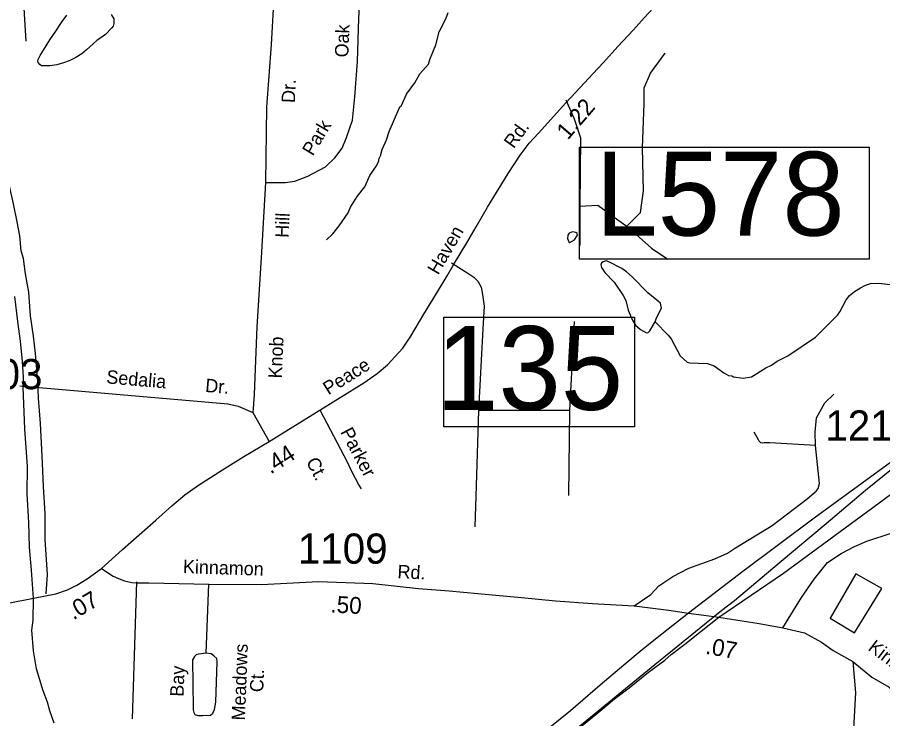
# Model space of a CAD drawing. Extents: x 1551653 to 1702041, y 811336 to 920032.
# Drawn here: x 1589889 to 1594124, y 836287 to 839719 of the extents above; entities that cross this region are included whole.
import ezdxf

# ---------------------------------------------------------------- set-up
doc = ezdxf.new("R2010")
doc.units = 0
for name, color, linetype in [('Old_Level_10', 7, 'Continuous'), ('Old_Level_11', 7, 'Continuous'), ('Old_Level_17', 7, 'Continuous'), ('Old_Level_27', 7, 'Continuous'), ('Old_Level_3', 7, 'Continuous'), ('Old_Level_31', 7, 'Continuous'), ('Old_Level_32', 7, 'Continuous'), ('Old_Level_35', 7, 'Continuous'), ('Old_Level_39', 7, 'Continuous'), ('Old_Level_41', 7, 'Continuous'), ('Old_Level_50', 7, 'Continuous'), ('Old_Level_62', 7, 'Continuous'), ('Old_Level_8', 7, 'Continuous')]:
    doc.layers.add(name, color=color, linetype=linetype)

msp = doc.modelspace()

# ---------------------------------------------------------------- linework, layer by layer
at = {"layer": 'Old_Level_27'}
for points in [[(1596042.383, 838935.89), (1595772.231, 838733.294), (1595438.359, 838484.261), (1595085.294, 838220.786), (1594735.978, 837957.198), (1594479.21, 837777.184), (1594179.86, 837553.396), (1593789.135, 837267.471), (1593438.838, 837006.52), (1593174.489, 836803.126)], [(1593321.506, 836784.141), (1593638.869, 836998.573), (1594796.556, 837850.268), (1595183.919, 838131.485), (1595533.347, 838398.823), (1595876.464, 838643.452), (1596092.911, 838801.101)], [(1593174.489, 836803.126), (1593020.359, 836682.09), (1592937.365, 836615.639), (1592856.743, 836549.188), (1592742.181, 836450.49), (1592596.381, 836324.592), (1592452.805, 836208.623), (1592308.159, 836073.347), (1592199.082, 835980.79), (1592127.945, 835921.459), (1592033.095, 835831.275), (1591815.594, 835626.24), (1591699.403, 835524.19), (1591621.368, 835450.062), (1591533.58, 835364.782), (1591450.423, 835293.984), (1591252.357, 835110.086)], [(1591309.018, 835064.246), (1591481.249, 835229.906), (1591568.985, 835308.224), (1591630.638, 835369.928), (1591740.789, 835473.873), (1591783.482, 835513.357), (1592021.239, 835722.104), (1592177.741, 835855.007), (1592374.554, 836023.509), (1592497.858, 836120.812), (1592599.821, 836208.623), (1592729.368, 836314.507), (1592812.366, 836383.306), (1592882.826, 836437.644), (1592977.676, 836513.589), (1593058.298, 836572.921), (1593089.124, 836601.399), (1593155.519, 836651.238), (1593236.141, 836715.316), (1593321.506, 836784.141)]]:
    msp.add_lwpolyline(points, dxfattribs=at)
at = {"layer": 'Old_Level_3'}
msp.add_line((1589920.358, 838537.895), (1589908.875, 838576.445), dxfattribs=at)
for points in [[(1589908.875, 838576.445), (1589901.493, 838648.623), (1589889.19, 838718.341), (1589870.326, 838805.283), (1589849.82, 838901.248), (1589817.012, 839041.503), (1589781.743, 839214.567), (1589733.351, 839439.304), (1589714.486, 839527.887), (1589695.621, 839625.492)], [(1589989.256, 837936.683), (1589984.334, 837994.917), (1589977.773, 838072.837), (1589968.751, 838158.959), (1589953.987, 838257.384), (1589945.785, 838373.854), (1589929.381, 838464.077), (1589920.358, 838537.895)], [(1590030.266, 836897.479), (1590037.648, 836991.803), (1590026.165, 837164.046), (1590026.165, 837289.538), (1590017.963, 837422.412), (1590010.581, 837572.51), (1590002.379, 837730.81), (1589992.537, 837854.662), (1589989.256, 837936.683)], [(1594420.841, 837711.125), (1594040.265, 837402.727), (1593846.696, 837239.505), (1593617.857, 837047.577), (1593398.042, 836863.03), (1593337.346, 836815.458)], [(1593337.346, 836815.458), (1593259.426, 836754.762), (1593008.443, 836549.71), (1592640.989, 836247.874), (1592429.376, 836073.989), (1592229.245, 835897.645), (1592187.031, 835860.525), (1592086.528, 835772.153), (1591806.837, 835512.967)]]:
    msp.add_lwpolyline(points, dxfattribs=at)
at = {"layer": 'Old_Level_31'}
for p, q in [((1593438.838, 837006.523), (1593438.838, 837006.523)), ((1593248.296, 836793.431), (1593248.296, 836793.431))]:
    msp.add_line(p, q, dxfattribs=at)
for points in [[(1592639.764, 839083.047), (1594058.16, 839083.047), (1594058.16, 838536.001), (1592639.764, 838536.001), (1592639.764, 839083.047)], [(1591976.338, 838251.789), (1592910.194, 838251.789), (1592910.194, 837715.402), (1591976.338, 837715.402), (1591976.338, 838251.789)]]:
    msp.add_lwpolyline(points, dxfattribs=at)
at = {"layer": 'Old_Level_32'}
for points in [[(1590301.034, 837022.15), (1590403.963, 837113.855), (1590485.742, 837185.808), (1590567.521, 837257.761), (1590645.528, 837328.969), (1590708.484, 837381.24), (1590775.458, 837429.49), (1590893.333, 837504.547), (1590997.813, 837568.881), (1591121.103, 837642.68), (1591352.819, 837786.17), (1591584.704, 837930.442), (1591649.8, 837975.227), (1591701.084, 838018.857), (1591737.441, 838056.745), (1591775.711, 838100.373), (1591815.514, 838158.545), (1591879.426, 838265.32), (1591940.276, 838366.738), (1591992.324, 838453.23), (1592024.089, 838507.958), (1592089.15, 838615.115), (1592134.692, 838693.571), (1592190.95, 838789.63), (1592246.825, 838883.011), (1592290.837, 838953.812), (1592349.391, 839043.749), (1592394.55, 839102.686), (1592439.71, 839151.673), (1592499.795, 839218.646), (1592572.51, 839299.015), (1592621.879, 839352.211), (1592705.692, 839441.383), (1592757.741, 839498.023), (1592828.541, 839575.713), (1592904.318, 839657.613), (1592956.749, 839715.402), (1593024.105, 839787.351)], [(1589968.782, 836875.537), (1589959.043, 837013.96), (1589949.303, 837125.089), (1589945.407, 837245.965), (1589937.615, 837386.338), (1589939.563, 837520.862), (1589926.742, 837705.604), (1589917.899, 837909.114), (1589919.221, 837957.303), (1589915.15, 838034.063), (1589905.381, 838133.417), (1589891.468, 838230.871), (1589877.382, 838352.482)], [(1593635.673, 836731.636), (1593726.741, 836879.501), (1593788.988, 836968.891), (1593853.292, 837051.233), (1593920.615, 837094.192), (1593985.8, 837128.863), (1594045.984, 837156.058), (1594164.854, 837193.868)], [(1589968.782, 836875.537), (1590078.257, 836897.997), (1590134.656, 836917.748), (1590181.185, 836940.322), (1590230.535, 836971.361), (1590301.034, 837022.15)], [(1590301.034, 837022.15), (1590358.843, 836984.058), (1590384.223, 836972.771), (1590413.832, 836961.484), (1590449.082, 836953.02), (1590477.281, 836951.609), (1590532.82, 836951.827), (1590826.917, 836945.626), (1591084.158, 836942.681), (1591362.769, 836957.989), (1591629.134, 836948.805), (1591852.636, 836924.312), (1592002.916, 836912.628), (1592142.715, 836898.625), (1592248.716, 836889.026), (1592356.616, 836879.426), (1592522.416, 836863.127), (1592704.414, 836850.427), (1592907.144, 836838.584)], [(1587494.717, 836966.518), (1587655.326, 836937.428), (1587802.924, 836913.228), (1587946.726, 836887.326), (1588124.324, 836854.728), (1588277.723, 836822.326), (1588455.423, 836789.728), (1588533.323, 836772.727), (1588667.023, 836744.626), (1588722.922, 836737.927), (1588794.723, 836728.826), (1588900.708, 836735.453), (1588993.47, 836735.453), (1589071.738, 836744.156), (1589216.679, 836749.959), (1589347.32, 836752.927), (1589449.62, 836771.427), (1589517.822, 836782.428), (1589626.221, 836804.826), (1589736.224, 836831.448), (1589968.782, 836875.537)], [(1590069.692, 836264.063), (1590048.765, 836325.456), (1590037.167, 836367.559), (1590015.201, 836423.579), (1589983.825, 836530.608), (1589969.087, 836619.09), (1589960.244, 836719.37), (1589966.835, 836768.308), (1589968.782, 836875.537)], [(1592907.144, 836838.584), (1593077.268, 836817.366), (1593174.489, 836803.126)], [(1593174.489, 836803.126), (1593248.296, 836793.431), (1593321.506, 836784.141)], [(1593321.506, 836784.141), (1593352.666, 836778.485), (1593519.313, 836752.428), (1593635.673, 836731.636)], [(1593635.673, 836731.636), (1593741.391, 836706.039), (1593824.209, 836660.73), (1593881.119, 836620.385), (1593978.34, 836565.8), (1594070.818, 836489.856), (1594156.183, 836440.018), (1594227.321, 836378.313), (1594267.631, 836330.848), (1594298.457, 836281.009)]]:
    msp.add_lwpolyline(points, dxfattribs=at)
at = {"layer": 'Old_Level_35'}
for p, q in [((1589932.92, 839601.822), (1589915.121, 839894.121)), ((1592641.19, 838794.36), (1592641.19, 838602.824)), ((1592614.315, 838230.424), (1592591.914, 837794.424)), ((1592591.914, 837794.424), (1592145.816, 837794.824)), ((1592591.914, 837794.424), (1592585.815, 837378.326)), ((1591041.742, 837784.791), (1591121.103, 837642.68)), ((1590453.119, 836286.628), (1590474.72, 836956.827)), ((1590813.82, 836607.527), (1590826.917, 836945.626))]:
    msp.add_line(p, q, dxfattribs=at)
for points in [[(1591103.569, 838910.609), (1591201.387, 838910.609), (1591247.527, 838916.146), (1591310.277, 838941.984), (1591397.02, 838986.279), (1591443.16, 839030.573), (1591478.227, 839078.559), (1591500.374, 839130.236), (1591529.904, 839215.133), (1591540.978, 839329.56), (1591554.819, 839503.048), (1591560.357, 839715.291), (1591576.044, 839964.448), (1591593.577, 840211.758), (1591594.5, 840355.716), (1591600.037, 840401.856), (1591616.647, 840438.767), (1591649.868, 840481.217), (1591683.088, 840510.746), (1591760.604, 840556.886)], [(1591178.317, 840516.283), (1591166.32, 840254.207), (1591154.324, 839992.132), (1591131.254, 839586.099), (1591108.184, 839279.729), (1591103.569, 838910.609)], [(1592872.632, 838696.364), (1592939.393, 838763.179), (1592952.746, 838870.083), (1592948.295, 839079.435), (1592957.197, 839297.696), (1592957.197, 839373.419), (1592988.352, 839444.689), (1593059.565, 839542.683)], [(1592572.689, 839314.461), (1592614.486, 839221.973), (1592645.641, 839128.433), (1592641.19, 838794.36)], [(1591103.569, 838910.609), (1591083.268, 838541.489), (1591062.044, 838203.743), (1591048.201, 837875.226), (1591043.588, 837805.093), (1591041.742, 837784.791)], [(1592641.19, 838794.36), (1592730.206, 838798.813), (1592828.124, 838727.545), (1592872.632, 838696.364)], [(1592872.632, 838696.364), (1592992.803, 838589.461), (1593072.918, 838536.01)], [(1592014.232, 838516.604), (1592099.316, 838463.924), (1592123.217, 838447.425), (1592142.817, 838427.225), (1592158.516, 838398.924), (1592165.917, 838362.924), (1592173.217, 838304.725), (1592167.515, 838194.823), (1592145.816, 837794.824)], [(1589901.032, 837914.823), (1590863.62, 837831.425), (1590919.617, 837826.625), (1590969.417, 837815.825), (1591041.742, 837784.791)], [(1593794.482, 837623.493), (1593793.588, 837688.801), (1593800.806, 837758.496), (1593840.11, 837831.737), (1593884.811, 837875.057)], [(1591370.873, 837794.923), (1591503.819, 837544.126), (1591521.217, 837503.726), (1591542.618, 837463.424), (1591560.118, 837429.024), (1591571.916, 837411.026)], [(1592145.816, 837794.824), (1592134.502, 837425.408), (1592128.365, 837225.047)], [(1593794.482, 837623.493), (1593572.013, 837636.225), (1593560.012, 837636.324), (1593544.015, 837636.626), (1593536.013, 837634.825), (1593528.014, 837636.724), (1593520.212, 837644.926), (1593516.315, 837651.025), (1593508.615, 837665.126), (1593494.812, 837689.224)], [(1590813.82, 836607.527), (1590775.92, 836602.127), (1590763.82, 836598.327), (1590755.72, 836590.529), (1590747.318, 836574.426), (1590750.018, 836340.428), (1590749.818, 836330.428), (1590753.719, 836316.327), (1590757.518, 836306.327), (1590773.42, 836301.927), (1590797.419, 836301.628), (1590835.52, 836303.128), (1590845.72, 836313.128), (1590853.919, 836330.926), (1590860.418, 836366.828), (1590867.419, 836564.827), (1590865.52, 836580.827), (1590851.819, 836594.928), (1590838.02, 836603.229), (1590813.82, 836607.527)], [(1593978.34, 836565.8), (1593990.577, 836413.415), (1593981.66, 836237.902), (1593969.77, 836169.481), (1593937.073, 836095.111), (1593865.734, 836002.891), (1593782.505, 835934.471), (1593720.083, 835898.773), (1593657.661, 835886.874), (1593589.294, 835880.924), (1593512.01, 835883.899), (1593413.919, 835898.773), (1593306.911, 835937.445), (1593199.901, 835990.993), (1593095.865, 836056.438), (1592962.105, 836089.161), (1592807.537, 836104.035), (1592700.527, 836086.186), (1592635.133, 836056.438), (1592430.033, 835886.874), (1592066.24, 835565.126)]]:
    msp.add_lwpolyline(points, dxfattribs=at)
at = {"layer": 'Old_Level_39'}
msp.add_lwpolyline([(1592907.144, 836838.584), (1592989.126, 836894.343), (1593027.909, 836937.043), (1593097.501, 836982.792), (1593176.001, 837023.891), (1593303.274, 837069.023), (1593365.328, 837096.195), (1593404.112, 837123.367), (1593582.517, 837232.057), (1593755.032, 837363.034), (1593797.604, 837400.315), (1593808.55, 837412.797), (1593815.49, 837437.743), (1593794.482, 837623.493)], dxfattribs=at)
at = {"layer": 'Old_Level_41'}
msp.add_lwpolyline([(1593993.242, 836995.922), (1593866.344, 836777.857), (1593986.06, 836705.967), (1594120.141, 836924.032), (1593993.242, 836995.922)], dxfattribs=at)
at = {"layer": 'Old_Level_50'}
msp.add_line((1593255.453, 836800.19), (1593255.453, 836800.19), dxfattribs=at)
at = {"layer": 'Old_Level_62'}
for points in [[(1590348.792, 839732.265), (1590360.993, 839712.119), (1590362.326, 839702.482), (1590362.121, 839687.718), (1590358.225, 839675.979), (1590350.638, 839665.06), (1590320.598, 839635.327), (1590297.427, 839618.769), (1590279.485, 839606.568), (1590260.005, 839588.473), (1590228.529, 839560.278), (1590204.538, 839540.747), (1590175.421, 839522.087), (1590142.715, 839506.452), (1590115.956, 839495.84), (1590082.532, 839486.87), (1590048.494, 839481.589), (1590029.321, 839481.179), (1590008.611, 839481.538), (1589999.896, 839487.638), (1589991.899, 839498.096), (1589990.566, 839504.042), (1589992.207, 839512.142), (1590001.332, 839531.879), (1590030.244, 839578.579), (1590049.211, 839609.234), (1590077.303, 839651.577), (1590108.369, 839698.944), (1590131.027, 839728.831)], [(1591402.247, 838629.598), (1591432.595, 838659.228), (1591464.993, 838698.803), (1591507.747, 838762.216), (1591520.05, 838790.051), (1591552.653, 838841.622), (1591589.255, 838889.143), (1591613.861, 838944.815), (1591646.465, 838992.387), (1591658.768, 839016.224), (1591658.87, 839024.221), (1591667.072, 839040.112), (1591675.377, 839071.998), (1591695.985, 839119.672), (1591708.39, 839159.504), (1591761.909, 839280.792), (1591769.906, 839286.687), (1591794.615, 839342.359), (1591835.215, 839397.825), (1591859.719, 839441.502), (1591902.267, 839488.92), (1591908.624, 839512.86), (1591937.433, 839584.423), (1591954.145, 839648.194), (1591986.953, 839711.76), (1591997.309, 839741.595)], [(1592583.963, 838652.154), (1592582.015, 838636.775), (1592587.859, 838620.678), (1592593.805, 838616.629), (1592615.951, 838630.316), (1592630.202, 838652.154), (1592628.356, 838660.151), (1592622.41, 838666.251), (1592606.416, 838668.455), (1592590.319, 838662.663), (1592583.963, 838652.154)], [(1593010.471, 838228.158), (1593017.34, 838247.483), (1593041.844, 838295.158), (1593036.205, 838319.201), (1592974.792, 838369.951), (1592897.692, 838448.896), (1592870.01, 838473.195), (1592848.275, 838489.496), (1592784.606, 838522.253), (1592770.663, 838526.457), (1592756.616, 838522.612), (1592748.619, 838516.717), (1592744.416, 838506.772), (1592748.312, 838494.725), (1592763.998, 838470.529), (1592809.417, 838421.983), (1592854.631, 838357.443), (1592866.422, 838333.349), (1592877.802, 838285.213), (1592899.23, 838236.975), (1592914.917, 838212.779), (1592938.703, 838190.479), (1592968.435, 838174.126), (1592976.432, 838176.023), (1592984.532, 838183.917), (1593010.471, 838228.158)], [(1593580.618, 838017.312), (1593607.173, 838036.177), (1593659.461, 838061.399), (1593794.59, 838153.519), (1593902.037, 838261.991), (1593914.238, 838277.831), (1593942.945, 838333.4), (1593961.297, 838357.135), (1593985.596, 838376.82), (1594015.739, 838394.403), (1594039.935, 838408.039), (1594064.029, 838415.729), (1594104.014, 838417.164), (1594247.755, 838401.17)], [(1593010.471, 838228.158), (1593074.345, 838162.797), (1593088.083, 838144.599), (1593133.092, 838062.116), (1593166.721, 838031.666), (1593178.716, 838027.514), (1593266.581, 838024.438), (1593298.467, 838014.031), (1593346.039, 837978.352), (1593369.825, 837965.896), (1593385.819, 837963.845), (1593393.816, 837958.822), (1593441.695, 837952.106), (1593481.783, 837960.154), (1593552.219, 838002.856), (1593580.618, 838017.312)]]:
    msp.add_lwpolyline(points, dxfattribs=at)

# ---------------------------------------------------------------- texts
at = {"layer": 'Old_Level_10'}
for s, rotation, p in [('Oak', 87.63155, (1591508.489, 839521.599)), ('Dr.', 87.464731, (1591247.549, 839298.574)), ('Park', 59.141836, (1591335.437, 839036.705)), ('Hill', 87.526553, (1591216.633, 838638.706)), ('Knob', 87.526553, (1591183.448, 837950.488)), ('Sedalia', 355.048294, (1590323.334, 837927.74)), ('Dr.', 355.048294, (1590807.042, 837885.77)), ('Parker', 297.927722, (1591468.808, 837690.15)), ('Ct.', 297.927722, (1591300.327, 837544.265)), ('Meadows', 87.781622, (1591003.263, 836276.889)), ('Bay', 87.781622, (1590702.517, 836393.37)), ('Ct.', 87.781622, (1591092.646, 836415.285))]:
    msp.add_text(s, height=65.6167, rotation=rotation, dxfattribs=at).set_placement(p)
at = {"layer": 'Old_Level_11'}
for s, rotation, p in [('Rd.', 54.054783, (1592318.406, 839072.691)), ('Haven', 59.738706, (1591948.449, 838454.4)), ('Peace', 32.215958, (1591411.602, 837868.431)), ('Kinnamon', 358.119767, (1590699.119, 836999.104)), ('Rd.', 357.137931, (1591748.522, 836974.451)), ('Kinnamon', 322.678989, (1594047.82, 836625.244))]:
    msp.add_text(s, height=65.6167, rotation=rotation, dxfattribs=at).set_placement(p)
at = {"layer": 'Old_Level_17'}
for s, rotation, p in [('1.22', 49.416033, (1592583.062, 839114.672)), ('.44', 32.281703, (1591128.509, 837481.033)), ('.07', 30.5135, (1590163.809, 836767.626)), ('.50', 356.726414, (1591420.072, 836806.923)), ('.07', 349.868758, (1593253.196, 836604.897))]:
    msp.add_text(s, height=82.0208, rotation=rotation, dxfattribs=at).set_placement(p)
at = {"layer": 'Old_Level_31'}
for s, p in [('L578', (1592718.037, 838650.664)), ('135', (1591938.925, 837797.754))]:
    msp.add_text(s, height=410.1042, dxfattribs=at).set_placement(p)
at = {"layer": 'Old_Level_8'}
for s, p in [('1103', (1589573.482, 837898.977)), ('1215', (1593843.467, 837647.605)), ('1109', (1591262.112, 837045.146))]:
    msp.add_text(s, height=147.6375, dxfattribs=at).set_placement(p)

doc.saveas('drawing.dxf')
